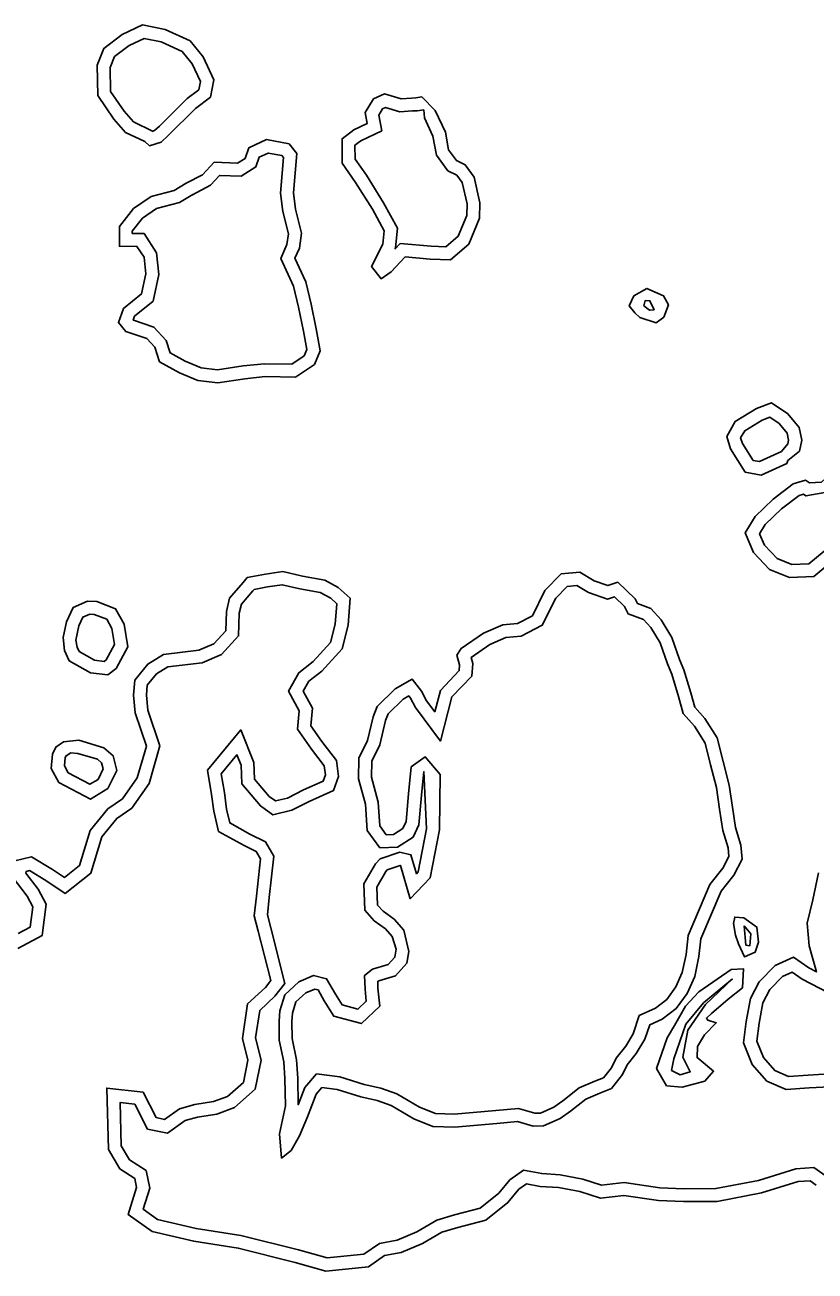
# Model space of a CAD drawing. Extents: x 2160437 to 2172832, y 205694 to 212444.
# Drawn here: x 2165280.8 to 2165464.4, y 208586.7 to 208876.2 of the extents above; entities that cross this region are included whole.
import ezdxf

# ---------------------------------------------------------------- set-up
doc = ezdxf.new("R2010")
doc.units = 0
doc.layers.add('RD_EX_H2O', color=7, linetype='Continuous')
doc.layers.add('RD_EX_VEG_ShrubLine', color=7, linetype='Continuous')

msp = doc.modelspace()

# ---------------------------------------------------------------- linework, layer by layer
at = {"layer": 'RD_EX_H2O'}
for points in [[(2165308.67, 208849.06), (2165304.21, 208851.19), (2165301.5, 208854.3), (2165297.74, 208859.74), (2165297.61, 208866.79), (2165299.16, 208870.69), (2165303.43, 208873.97), (2165308.13, 208876.16), (2165313.38, 208875.09), (2165319.2, 208872.46), (2165322.23, 208868.75), (2165324.73, 208863.42), (2165323.94, 208859.4), (2165320.46, 208856.77), (2165314.11, 208850.47), (2165312.43, 208848.94), (2165309.79, 208848.11)], [(2165373.06, 208859.42), (2165376.12, 208856.29), (2165378.5, 208851.23), (2165379.23, 208847.14), (2165381.07, 208844.64), (2165383.13, 208843.64), (2165385.19, 208840.81), (2165386.53, 208834.85), (2165386.44, 208831.26), (2165383.94, 208825.24), (2165379.68, 208821.59), (2165374.99, 208821.76), (2165369.19, 208822.3), (2165365.89, 208818.77), (2165363.55, 208817.18), (2165361.36, 208820.01), (2165364, 208825.24), (2165364.27, 208828.3), (2165361.55, 208833.33), (2165357.64, 208839.56), (2165354.5, 208844.05), (2165354.49, 208849.73), (2165357.26, 208851.77), (2165360.33, 208853.27), (2165359.86, 208855.79), (2165361.82, 208858.97), (2165364.35, 208860.16), (2165368.23, 208858.98), (2165370.64, 208859.18), (2165371.66, 208859.23)], [(2165318.31, 208839.37), (2165322.05, 208841.35), (2165324.74, 208844.24), (2165330.21, 208844.08), (2165331.97, 208845.16), (2165332.84, 208847.64), (2165336.95, 208849.53), (2165342.18, 208848.52), (2165344, 208846.26), (2165343.2, 208837.12), (2165343.67, 208833.37), (2165345.1, 208827.79), (2165344.6, 208824.32), (2165343.54, 208821.94), (2165346.06, 208816.46), (2165347.29, 208811.27), (2165348.44, 208805.58), (2165349.4, 208800.48), (2165348.12, 208797.28), (2165343.68, 208794.34), (2165336.59, 208794.45), (2165331.88, 208793.96), (2165325.64, 208793), (2165320.98, 208793.57), (2165316.74, 208795.37), (2165312.11, 208797.93), (2165311.01, 208801.28), (2165309.11, 208803.35), (2165304.24, 208804.97), (2165302.53, 208807.04), (2165303.74, 208810.28), (2165307.88, 208813.66), (2165308.87, 208818.35), (2165308.48, 208822.17), (2165306.84, 208824.71), (2165302.77, 208824.75), (2165302.75, 208829.3), (2165306.07, 208833.5), (2165310.14, 208836.33), (2165315.52, 208837.71)], [(2165422.49, 208809.24), (2165421.22, 208810.89), (2165422.25, 208813.21), (2165425.3, 208814.94), (2165429.2, 208813.21), (2165430.32, 208811.12), (2165429.28, 208808.27), (2165427.5, 208806.92), (2165423.67, 208808.22)], [(2165457.84, 208774.31), (2165451.87, 208771.6), (2165448.18, 208772.29), (2165444.75, 208777.67), (2165443.85, 208780.53), (2165445.82, 208784.06), (2165450.78, 208787.03), (2165454.23, 208788.36), (2165458.06, 208785.84), (2165460.72, 208782.62), (2165461.32, 208779.67), (2165460.8, 208777.17), (2165458.04, 208774.95)], [(2165465.9, 208769.95), (2165468.18, 208772.12), (2165470.48, 208774.01), (2165473.29, 208773.39), (2165476.7, 208770.83), (2165478.31, 208766.71), (2165479.85, 208762.71), (2165480.11, 208759.6), (2165476.59, 208755.57), (2165473.58, 208755.14), (2165468.28, 208751.5), (2165464.11, 208748.03), (2165458.45, 208747.78), (2165453.83, 208749.65), (2165450.1, 208753.63), (2165448.11, 208758.14), (2165450.47, 208762), (2165454.65, 208766), (2165459.28, 208769.58), (2165462.15, 208770.4), (2165463.06, 208769.81)], [(2165367.09, 208661.44), (2165366.17, 208664.39), (2165364.56, 208666.19), (2165361.99, 208668.06), (2165359.8, 208670.49), (2165359.57, 208676.63), (2165362.24, 208681.31), (2165363.31, 208682.47), (2165367.88, 208683.98), (2165370.48, 208683.37), (2165371.75, 208678.99), (2165372.18, 208679.44), (2165374.12, 208689.43), (2165373.52, 208702.69), (2165372.95, 208697.22), (2165372.3, 208690.33), (2165370.98, 208687.47), (2165367.39, 208685.11), (2165363.28, 208684.98), (2165360.31, 208689.03), (2165359.92, 208695.1), (2165358.32, 208701), (2165358.42, 208705.81), (2165360.44, 208709.96), (2165361.7, 208715.44), (2165362.63, 208717.84), (2165366.86, 208721.96), (2165370.8, 208724.16), (2165372.93, 208721.4), (2165374.13, 208719.18), (2165376.03, 208716.61), (2165377.33, 208721.58), (2165381.73, 208726.16), (2165381.81, 208727.49), (2165381.19, 208729.76), (2165382.2, 208731.31), (2165387.37, 208734.88), (2165391.82, 208736.81), (2165395.22, 208737.11), (2165398.75, 208738.91), (2165401.64, 208744.8), (2165405.42, 208748.61), (2165409.75, 208749.05), (2165413.08, 208747.03), (2165416.22, 208745.91), (2165418.6, 208746.67), (2165422.62, 208742.83), (2165423.13, 208741.74), (2165426.25, 208740.58), (2165428.64, 208737.98), (2165431.13, 208733.87), (2165432.87, 208728.78), (2165433.92, 208726.36), (2165435.52, 208720.97), (2165436.47, 208717.69), (2165438.8, 208715.06), (2165441.65, 208710.52), (2165443.03, 208705.05), (2165444.41, 208699.57), (2165445.17, 208694.42), (2165445.92, 208689.68), (2165447.15, 208685.59), (2165447.44, 208682.37), (2165445.51, 208678.64), (2165442.56, 208674.96), (2165437.82, 208663.89), (2165437.39, 208659.76), (2165436.42, 208655.11), (2165434.66, 208651.16), (2165432.11, 208647.66), (2165428.87, 208645.19), (2165425.96, 208643.85), (2165424.85, 208640.53), (2165422.86, 208637.19), (2165420.73, 208634.55), (2165419.65, 208632.3), (2165417.08, 208629.08), (2165414.38, 208628.01), (2165411.13, 208626.64), (2165407.56, 208623.82), (2165405.17, 208622.11), (2165401.31, 208620.38), (2165398.87, 208620.32), (2165395.22, 208621.4), (2165390.44, 208620.98), (2165380.61, 208620.12), (2165375.59, 208620.27), (2165371.14, 208622.02), (2165365.93, 208625.11), (2165362.68, 208626.28), (2165358.89, 208627.15), (2165353.33, 208628.85), (2165349.81, 208629.32), (2165348.47, 208627.73), (2165346.48, 208622.53), (2165344.58, 208618.06), (2165342.63, 208614.7), (2165340.43, 208612.91), (2165339.98, 208618.56), (2165341.33, 208625.05), (2165341.2, 208631.42), (2165340.93, 208635.31), (2165339.91, 208640.35), (2165339.86, 208644.74), (2165340.04, 208647.11), (2165341.16, 208650.84), (2165344.46, 208653.87), (2165347.89, 208655.34), (2165350.91, 208654.59), (2165352.93, 208650.96), (2165354.48, 208648.51), (2165358.17, 208647.5), (2165360.13, 208649.36), (2165359.83, 208652.17), (2165359.74, 208655.34), (2165361.59, 208656.84), (2165365.24, 208657.9), (2165366.76, 208659.58)], [(2165289.69, 208733.83), (2165290.47, 208737.53), (2165291.99, 208740.85), (2165295.33, 208742.32), (2165297.54, 208742.2), (2165301.89, 208740.54), (2165303.9, 208736.97), (2165304.71, 208731.65), (2165302.04, 208726.66), (2165300.1, 208725.16), (2165296.05, 208725.64), (2165291.12, 208728.47), (2165289.98, 208730.8)], [(2165289.77, 208709.58), (2165293.36, 208709.99), (2165299.18, 208708.26), (2165301.29, 208706.37), (2165302.15, 208702.99), (2165300.11, 208698.81), (2165296.04, 208696.3), (2165288.69, 208700.2), (2165286.93, 208703.39), (2165287.24, 208706.75), (2165288.02, 208708.41)], [(2165445.88, 208664.69), (2165445.42, 208667.43), (2165445.71, 208668.9), (2165447.81, 208668.73), (2165450.86, 208666.6), (2165451.21, 208663.09), (2165450.5, 208660.77), (2165447.96, 208659.67), (2165446.58, 208662.69)], [(2165434.25, 208648.23), (2165437.39, 208651.51), (2165444.92, 208656.71), (2165447.74, 208656.91), (2165447.55, 208652.5), (2165444.17, 208649.81), (2165440.29, 208646.5), (2165439.15, 208645.46), (2165439.45, 208644.92), (2165441.41, 208644.32), (2165438.73, 208641.56), (2165437.07, 208638.84), (2165436.96, 208636.25), (2165440.79, 208633.1), (2165438.77, 208630.82), (2165433.54, 208629.37), (2165429.88, 208629.73), (2165427.58, 208633.75), (2165430.03, 208640.88), (2165431.7, 208643.73), (2165433, 208645.92)]]:
    msp.add_lwpolyline(points, close=True, dxfattribs=at)
for points in [[(2165278.44, 208681.94), (2165282.32, 208682.9), (2165287.23, 208679.94), (2165290.01, 208678.12), (2165293.51, 208680.88), (2165295.98, 208689), (2165300.1, 208694.07), (2165303.49, 208696.39), (2165306.92, 208701.22), (2165309.03, 208708.64), (2165306.43, 208716.39), (2165306.06, 208720.46), (2165306.33, 208723.93), (2165309.36, 208727.67), (2165312.99, 208729.92), (2165321.2, 208730.9), (2165324.68, 208732.4), (2165327.48, 208735.43), (2165327.61, 208739.91), (2165328.36, 208743.03), (2165331.5, 208746.63), (2165332.47, 208747.79), (2165336.68, 208748.55), (2165340.72, 208749.17), (2165345.3, 208748.13), (2165350.46, 208747.15), (2165353.6, 208745.44), (2165356.41, 208742.96), (2165355.89, 208736.7), (2165354.52, 208731.26), (2165349.83, 208726.03), (2165346.75, 208723.68), (2165345.49, 208721.38), (2165347.6, 208717.44), (2165347.25, 208713.37), (2165349.83, 208709.68), (2165353.23, 208705.26), (2165353.69, 208701.6), (2165352.54, 208698.3), (2165346.82, 208695.75), (2165342.83, 208693.71), (2165338.4, 208692.64), (2165335.51, 208694.74), (2165331.19, 208699.84), (2165331.05, 208704.22), (2165330.07, 208706.61), (2165326.42, 208702.18), (2165327.16, 208697.81), (2165327.65, 208694.01), (2165328.39, 208690.77), (2165333.1, 208688.18), (2165336.67, 208686.41), (2165338.61, 208683.09), (2165337.58, 208673.42), (2165337.15, 208669.39), (2165337.92, 208666.41), (2165341.21, 208653.5), (2165338.9, 208650.53), (2165335.35, 208647.24), (2165334.41, 208640.84), (2165335.67, 208635.7), (2165334.34, 208628.93), (2165329.48, 208624.64), (2165325.4, 208623.13), (2165320.9, 208622.41), (2165318.06, 208621.63), (2165313.95, 208618.73), (2165309.32, 208619.65), (2165306.34, 208625.43), (2165302.92, 208625.81), (2165303.19, 208615.79), (2165305.07, 208612.55), (2165308.99, 208610.03), (2165309.87, 208605.96), (2165308.31, 208601.02), (2165311.65, 208598.63), (2165320.59, 208596.56), (2165330.96, 208594.95), (2165344.4, 208591.57), (2165351.03, 208589.71), (2165359.54, 208590.56), (2165363.16, 208593.09), (2165367.32, 208593.87), (2165371.84, 208595.77), (2165376.5, 208598.47), (2165380.59, 208599.7), (2165386.56, 208601.27), (2165390.91, 208604.74), (2165393.5, 208607.9), (2165396.62, 208610.11), (2165400.89, 208609.3), (2165405.14, 208609.04), (2165410.46, 208608.04), (2165414.8, 208606.66), (2165420.03, 208607.28), (2165428.34, 208606.04), (2165433.91, 208605.8), (2165441.34, 208605.85), (2165451.22, 208607.73), (2165459.92, 208610.45), (2165464.13, 208610.72), (2165467.51, 208608.31)], [(2165467.83, 208629.47), (2165462.99, 208629.21), (2165457.69, 208628.84), (2165453.2, 208630.79), (2165449.79, 208634.67), (2165447.79, 208639.69), (2165448.41, 208644.65), (2165449.41, 208649.97), (2165451.37, 208653.87), (2165455.08, 208657.63), (2165459.4, 208659.57), (2165462.93, 208657.09), (2165464.7, 208656.17), (2165463.03, 208662.22), (2165462.55, 208667.48), (2165463.85, 208672.95), (2165465.16, 208679.18)], [(2165279.21, 208665.06), (2165282.01, 208666.55), (2165282.63, 208671.31), (2165281.32, 208673.8), (2165277.88, 208678.33)]]:
    msp.add_lwpolyline(points, dxfattribs=at)
at = {"layer": 'RD_EX_VEG_ShrubLine'}
for points in [[(2165310.47, 208851.47), (2165306.06, 208853.63), (2165303.87, 208856.14), (2165300.72, 208860.7), (2165300.62, 208866.25), (2165301.64, 208868.82), (2165305, 208871.39), (2165308.5, 208873.02), (2165312.45, 208872.22), (2165317.33, 208870.02), (2165319.67, 208867.14), (2165321.59, 208863.03), (2165321.22, 208861.11), (2165318.48, 208859.05), (2165312.04, 208852.64), (2165310.9, 208851.6), (2165310.47, 208851.47), (2165310.61, 208851.35)], [(2165319.71, 208836.72), (2165323.9, 208838.93), (2165326.01, 208841.2), (2165331.02, 208841.05), (2165334.44, 208843.17), (2165335.25, 208845.44), (2165337.33, 208846.4), (2165340.53, 208845.79), (2165340.9, 208845.33), (2165340.19, 208837.06), (2165340.72, 208832.81), (2165342.04, 208827.62), (2165341.69, 208825.16), (2165340.25, 208821.92), (2165343.21, 208815.47), (2165344.37, 208810.63), (2165345.5, 208805.01), (2165346.29, 208800.78), (2165345.68, 208799.26), (2165342.8, 208797.36), (2165336.46, 208797.45), (2165331.49, 208796.93), (2165325.59, 208796.03), (2165321.77, 208796.5), (2165318.05, 208798.07), (2165314.59, 208799.98), (2165313.66, 208802.83), (2165310.79, 208805.95), (2165306.01, 208807.54), (2165305.95, 208807.61), (2165306.27, 208808.47), (2165310.6, 208812.01), (2165311.91, 208818.19), (2165311.39, 208823.19), (2165308.48, 208827.7), (2165305.75, 208827.72), (2165305.75, 208828.26), (2165308.14, 208831.29), (2165311.41, 208833.55), (2165316.69, 208834.91), (2165319.85, 208836.8)], [(2165279.14, 208661.63), (2165284.78, 208664.62), (2165285.72, 208671.87), (2165283.86, 208675.42), (2165281.04, 208679.13), (2165281.1, 208679.51), (2165281.84, 208679.69), (2165285.64, 208677.4), (2165290.17, 208674.42), (2165296.11, 208679.1), (2165298.68, 208687.57), (2165302.16, 208691.84), (2165305.63, 208694.21), (2165309.66, 208699.91), (2165312.17, 208708.72), (2165309.39, 208717.01), (2165309.07, 208720.48), (2165309.25, 208722.76), (2165311.37, 208725.39), (2165314, 208727.02), (2165321.98, 208727.98), (2165326.45, 208729.89), (2165330.44, 208734.21), (2165330.6, 208739.51), (2165331.1, 208741.61), (2165333.79, 208744.68), (2165334.08, 208745.03), (2165337.17, 208745.6), (2165340.61, 208746.11), (2165344.69, 208745.19), (2165349.43, 208744.29), (2165351.87, 208742.97), (2165353.29, 208741.71), (2165352.9, 208736.94), (2165352.9, 208736.94), (2165351.79, 208732.71), (2165347.79, 208728.25), (2165344.42, 208725.68), (2165342.08, 208721.38), (2165344.54, 208716.81), (2165344.17, 208712.54), (2165347.42, 208707.9), (2165350.36, 208704.08), (2165350.63, 208701.92), (2165350.14, 208700.51), (2165345.53, 208698.46), (2165341.78, 208696.54), (2165339.04, 208695.88), (2165337.57, 208696.95), (2165334.16, 208700.98), (2165334.03, 208704.85), (2165330.94, 208712.38), (2165323.24, 208703.04), (2165324.19, 208697.37), (2165324.69, 208693.48), (2165325.77, 208688.79), (2165331.71, 208685.52), (2165334.54, 208684.12), (2165335.52, 208682.43), (2165334.6, 208673.74), (2165334.11, 208669.16), (2165335.01, 208665.66), (2165337.94, 208654.18), (2165336.68, 208652.56), (2165332.53, 208648.73), (2165331.36, 208640.7), (2165332.6, 208635.63), (2165331.59, 208630.5), (2165327.91, 208627.26), (2165324.64, 208626.05), (2165320.26, 208625.34), (2165316.75, 208624.38), (2165313.27, 208621.92), (2165311.32, 208622.31), (2165308.27, 208628.23), (2165299.83, 208629.18), (2165300.21, 208614.95), (2165302.84, 208610.41), (2165306.32, 208608.18), (2165306.77, 208606.11), (2165304.79, 208599.85), (2165310.39, 208595.84), (2165320.02, 208593.61), (2165330.36, 208592.01), (2165343.63, 208588.67), (2165350.76, 208586.67), (2165360.61, 208587.66), (2165364.35, 208590.26), (2165368.19, 208590.98), (2165373.18, 208593.07), (2165377.7, 208595.7), (2165381.4, 208596.81), (2165387.93, 208598.53), (2165393.03, 208602.59), (2165395.57, 208605.69), (2165397.31, 208606.92), (2165400.52, 208606.31), (2165404.77, 208606.06), (2165409.73, 208605.13), (2165414.51, 208603.6), (2165419.99, 208604.26), (2165428.05, 208603.05), (2165433.85, 208602.8), (2165441.64, 208602.86), (2165451.95, 208604.82), (2165460.47, 208607.48), (2165463.25, 208607.66), (2165464.65, 208606.66)], [(2165467.6, 208632.46), (2165462.81, 208632.21), (2165458.21, 208631.89), (2165455.01, 208633.28), (2165452.38, 208636.26), (2165450.87, 208640.09), (2165451.38, 208644.28), (2165451.38, 208644.28), (2165452.28, 208649), (2165453.84, 208652.1), (2165456.82, 208655.12), (2165459.07, 208656.13), (2165461.37, 208654.52), (2165469.42, 208650.32)]]:
    msp.add_lwpolyline(points, dxfattribs=at)
for points in [[(2165373.47, 208856.45), (2165373.62, 208854.55), (2165375.62, 208850.32), (2165376.4, 208845.93), (2165379.09, 208842.27), (2165381.14, 208841.27), (2165382.4, 208839.55), (2165383.52, 208834.56), (2165383.45, 208831.9), (2165381.44, 208827.05), (2165378.62, 208824.63), (2165375.19, 208824.76), (2165368, 208825.42), (2165366.81, 208824.15), (2165366.94, 208824.41), (2165367.34, 208828.94), (2165364.14, 208834.84), (2165360.15, 208841.22), (2165357.5, 208845), (2165357.49, 208848.22), (2165358.82, 208849.2), (2165363.7, 208851.57), (2165363.02, 208855.21), (2165363.9, 208856.64), (2165364.58, 208856.96), (2165367.91, 208855.94), (2165370.83, 208856.19), (2165371.93, 208856.24)], [(2165424.93, 208812.18), (2165426.01, 208812.08), (2165426.98, 208810.01), (2165425.91, 208809.86), (2165424.63, 208810.93)], [(2165456.61, 208777.04), (2165451.49, 208774.72), (2165450.01, 208775), (2165447.5, 208778.95), (2165447.1, 208780.2), (2165448.05, 208781.9), (2165452.1, 208784.33), (2165453.87, 208785.01), (2165456.04, 208783.58), (2165457.93, 208781.29), (2165458.25, 208779.68), (2165458.08, 208778.84)], [(2165467.97, 208767.78), (2165470.17, 208769.87), (2165471.26, 208770.77), (2165472.01, 208770.6), (2165474.21, 208768.95), (2165475.52, 208765.62), (2165476.9, 208762.03), (2165477.01, 208760.62), (2165475.06, 208758.38), (2165472.46, 208758.01), (2165466.47, 208753.89), (2165462.97, 208750.99), (2165458.97, 208750.8), (2165455.57, 208752.18), (2165452.64, 208755.3), (2165451.49, 208757.92), (2165452.82, 208760.11), (2165456.61, 208763.73), (2165460.66, 208766.85), (2165461.67, 208767.14), (2165462.26, 208766.76)], [(2165370.04, 208660.92), (2165368.84, 208665.9), (2165366.59, 208668.43), (2165364.01, 208670.31), (2165362.75, 208671.69), (2165362.6, 208675.89), (2165364.68, 208679.53), (2165364.99, 208679.87), (2165368.02, 208680.87), (2165368.09, 208680.85), (2165370.33, 208673.15), (2165374.96, 208678), (2165377.13, 208689.21), (2165377.3, 208702.04), (2165373.82, 208706.1), (2165370.53, 208703.79), (2165369.96, 208697.52), (2165369.36, 208691.12), (2165368.61, 208689.5), (2165366.45, 208688.08), (2165364.77, 208688.03), (2165363.25, 208690.09), (2165362.9, 208695.6), (2165361.33, 208701.37), (2165361.4, 208705.09), (2165363.29, 208708.95), (2165364.57, 208714.56), (2165365.19, 208716.15), (2165368.67, 208719.53), (2165370, 208720.28), (2165370.41, 208719.76), (2165371.59, 208717.57), (2165377.34, 208709.79), (2165380.03, 208720.06), (2165384.65, 208724.88), (2165384.84, 208727.79), (2165384.45, 208729.22), (2165388.83, 208732.24), (2165392.57, 208733.86), (2165396.07, 208734.17), (2165401, 208736.69), (2165404.12, 208743.03), (2165406.8, 208745.74), (2165409.06, 208745.97), (2165411.78, 208744.31), (2165416.16, 208742.74), (2165417.81, 208743.27), (2165420.14, 208741.05), (2165420.94, 208739.35), (2165424.53, 208738.02), (2165426.23, 208736.17), (2165428.39, 208732.59), (2165430.07, 208727.7), (2165431.1, 208725.33), (2165432.65, 208720.13), (2165433.78, 208716.2), (2165436.39, 208713.25), (2165438.86, 208709.33), (2165440.12, 208704.31), (2165441.47, 208698.99), (2165442.2, 208693.97), (2165442.99, 208689.01), (2165444.19, 208685.02), (2165444.38, 208682.97), (2165442.98, 208680.28), (2165439.96, 208676.51), (2165434.88, 208664.65), (2165434.42, 208660.23), (2165433.54, 208656.03), (2165432.05, 208652.67), (2165429.94, 208649.78), (2165427.32, 208647.78), (2165423.53, 208646.04), (2165422.11, 208641.79), (2165420.39, 208638.91), (2165418.18, 208636.16), (2165417.09, 208633.91), (2165415.23, 208631.58), (2165413.24, 208630.79), (2165409.59, 208629.25), (2165405.76, 208626.22), (2165403.67, 208624.73), (2165400.63, 208623.36), (2165399.27, 208623.33), (2165395.52, 208624.44), (2165390.18, 208623.97), (2165380.53, 208623.13), (2165376.2, 208623.25), (2165372.46, 208624.72), (2165367.21, 208627.83), (2165363.53, 208629.16), (2165359.66, 208630.05), (2165353.97, 208631.79), (2165348.58, 208632.51), (2165345.85, 208629.28), (2165344.32, 208625.29), (2165344.2, 208631.48), (2165344.2, 208631.48), (2165343.91, 208635.71), (2165342.9, 208640.67), (2165342.86, 208644.64), (2165343.01, 208646.55), (2165343.79, 208649.19), (2165346.11, 208651.31), (2165348.14, 208652.19), (2165348.92, 208651.99), (2165350.35, 208649.43), (2165352.56, 208645.92), (2165359, 208644.17), (2165363.26, 208648.2), (2165362.83, 208652.37), (2165362.78, 208653.95), (2165363.01, 208654.13), (2165366.89, 208655.25), (2165369.57, 208658.22)], [(2165292.63, 208733.21), (2165293.34, 208736.58), (2165294.25, 208738.56), (2165295.88, 208739.28), (2165296.91, 208739.23), (2165299.81, 208738.12), (2165301.01, 208735.97), (2165301.6, 208732.19), (2165299.7, 208728.64), (2165299.24, 208728.28), (2165297.01, 208728.55), (2165293.41, 208730.61), (2165292.91, 208731.63)], [(2165291.44, 208707.09), (2165293.09, 208706.94), (2165297.68, 208705.58), (2165298.61, 208704.74), (2165298.97, 208703.31), (2165297.79, 208700.9), (2165295.93, 208699.75), (2165290.89, 208702.43), (2165290, 208704.03), (2165290.18, 208705.95), (2165290.38, 208706.38)], [(2165447.88, 208666.86), (2165449.45, 208665.03), (2165449.22, 208662.24), (2165448.28, 208662.41)], [(2165445.24, 208654.58), (2165438.5, 208649.02), (2165434.38, 208644), (2165431.58, 208636), (2165431.06, 208633.28), (2165433.01, 208632.29), (2165435.4, 208632.99), (2165433.68, 208636.33), (2165434.86, 208642.66), (2165438.93, 208648.58)]]:
    msp.add_lwpolyline(points, close=True, dxfattribs=at)

doc.saveas('drawing.dxf')
